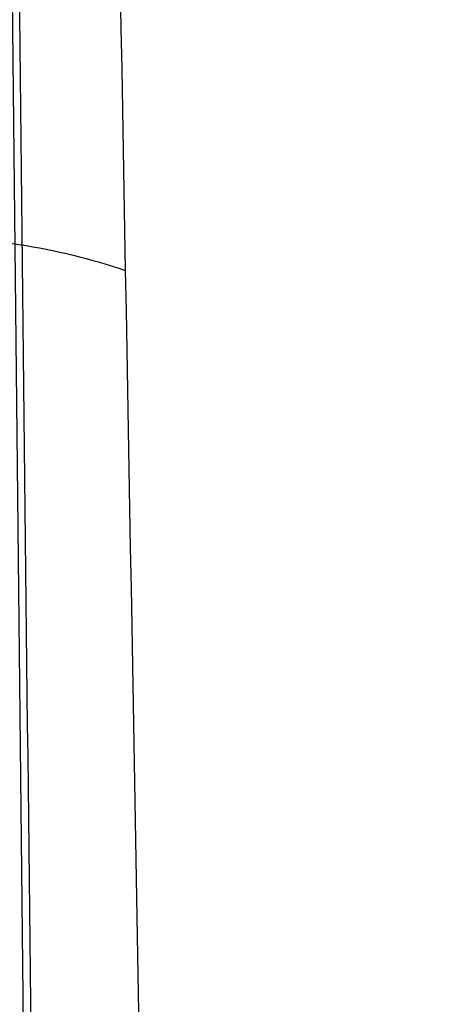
# Model space of a CAD drawing. Header units: millimetres. Extents: x -445 to 449, y -417 to 415.
# Tile 946 of 1056: x -0.07 to 1.35, y -235.04 to -231.62. Entities that reach past the tile are written whole.
import ezdxf

# ---------------------------------------------------------------- set-up
doc = ezdxf.new("R2010")
doc.units = ezdxf.units.MM
doc.header["$MEASUREMENT"] = 0
doc.layers.add('Default', color=7, linetype='Continuous', true_color=0x000000)

msp = doc.modelspace()

# ---------------------------------------------------------------- linework, layer by layer
at = {"layer": 'Default', "color": 9, "true_color": 0xbfbfbf}
msp.add_line((0.2029, -259.7355, -719.8131), (-1.7825, -72.4279, -64.3647), dxfattribs=at)
for points, degree in [([(-86.3984, -259.9534, -916.3864), (-42.424, -234.8891, -923.4158), (1.5505, -209.8248, -930.4453)], 2), ([(89.3645, -259.8173, -915.8954), (44.8338, -235.7502, -922.908), (0.3032, -211.683, -929.9205)], 2), ([(1.5914, -212.3717, -944.0283), (-42.9462, -237.757, -936.9089), (-87.4839, -263.1423, -929.7895)], 2), ([(0.329, -214.2048, -943.5083), (45.4299, -238.5802, -936.406), (90.5309, -262.9555, -929.3036)], 2), ([(0.1841, -325.4597, -954.2298), (-0.433, -270.6117, -949.6872), (-1.0501, -215.7636, -945.1446)], 2), ([(-0.2509, -215.7546, -945.1448), (0.3662, -270.6027, -949.6874), (0.9833, -325.4507, -954.23)], 2), ([(-0.6179, -218.5753, -940.3393), (-0.0176, -271.9281, -944.7581), (0.5827, -325.2808, -949.1769)], 2), ([(86.6768, -265.7548, -926.5924), (43.0295, -242.165, -933.4659), (-0.6179, -218.5753, -940.3393)], 2), ([(-1.2015, -232.5103, -898.5682), (-0.9653, -232.4246, -898.5207), (-0.4549, -232.3326, -898.4718), (0.0574, -232.4131, -898.5209), (0.2955, -232.4935, -898.5685)], 3)]:
    msp.add_open_spline(points, degree=degree, dxfattribs=at)
msp.add_open_spline([(-0.0643, -211.9207, -928.4027), (0.0688, -219.6724, -918.9306), (0.3098, -233.4523, -898.9459), (0.6161, -250.0266, -863.1219), (0.8192, -259.429, -821.7975), (0.8479, -258.5781, -791.6711), (0.8323, -256.2411, -776.9716)], degree=3, knots=[-189.353565, -189.353565, -189.353565, -189.353565, -153.964953, -118.576332, -71.391504, -24.206688, -24.206688, -24.206688, -24.206688], dxfattribs=at)

doc.saveas('drawing.dxf')
